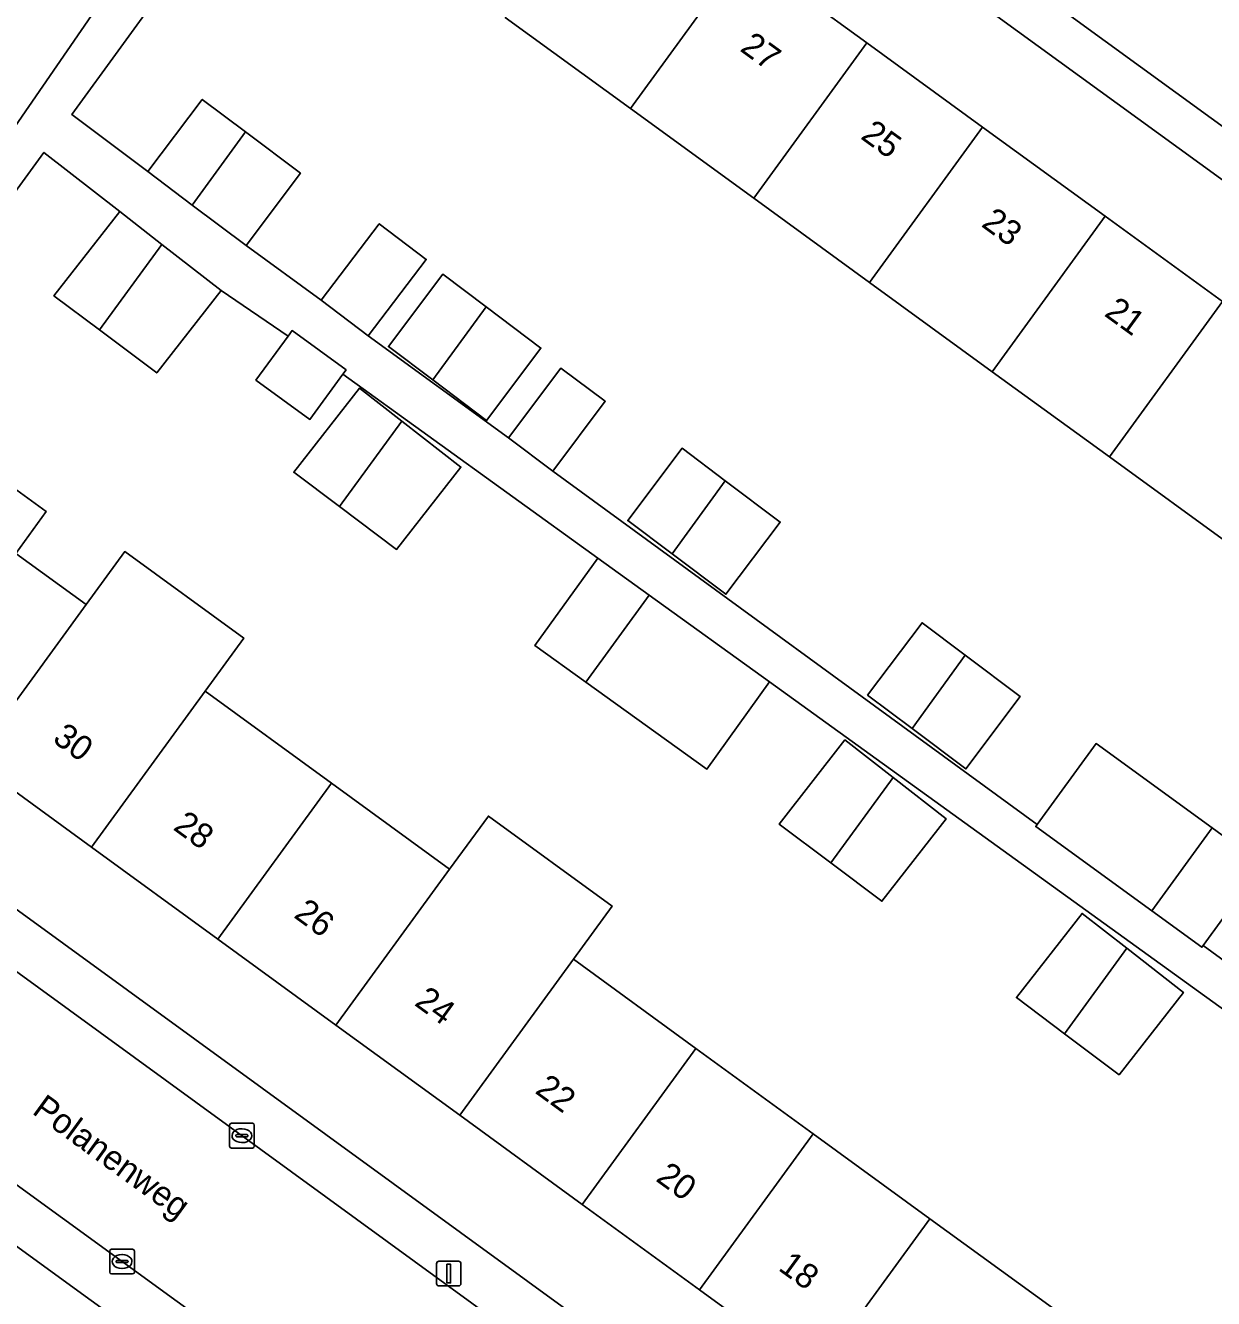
# Model space of a CAD drawing. Extents: x 159674 to 160531, y 382172 to 382904.
# Drawn here: x 160139.8 to 160187.9, y 382538.5 to 382590 of the extents above; entities that cross this region are included whole.
import ezdxf

# ---------------------------------------------------------------- set-up
doc = ezdxf.new("R2010")
doc.units = 0
for name, color, linetype in [('IMGEO_Erf', 7, 'Continuous'), ('IMGEO_Kolk', 7, 'Continuous'), ('IMGEO_Lichtmast', 7, 'Continuous'), ('IMGEO_Openbare_ruimte_label', 7, 'Continuous'), ('IMGEO_Pand', 7, 'Continuous'), ('IMGEO_Pand_nummerreeks', 7, 'Continuous'), ('IMGEO_Rijbaan_lokaal_open', 7, 'Continuous'), ('IMGEO_Voetpad_open', 7, 'Continuous')]:
    doc.layers.add(name, color=color, linetype=linetype)

msp = doc.modelspace()

# ---------------------------------------------------------------- linework, layer by layer
at = {"layer": 'IMGEO_Erf'}
for points in [[(160154.946, 382604.626), (160154.192, 382603.615), (160159.129, 382600.024), (160163.793, 382596.632), (160168.857, 382592.948), (160173.849, 382589.318), (160178.531, 382585.912), (160183.495, 382582.302), (160188.238, 382578.852), (160193.235, 382575.218), (160198.086, 382571.689), (160202.822, 382568.244), (160207.751, 382564.659), (160212.767, 382561.011), (160214.457, 382563.306), (160215.141, 382564.235), (160158.66, 382605.256)], [(160149.623, 382597.332), (160141.693, 382586.428), (160144.775, 382584.11), (160146.973, 382587.034), (160148.722, 382585.719), (160150.944, 382584.048), (160148.746, 382581.124), (160151.78, 382578.904), (160154.132, 382582.003), (160156.031, 382580.562), (160153.678, 382577.463), (160159.356, 382573.338), (160161.48, 382576.163), (160163.269, 382574.818), (160161.145, 382571.993), (160180.741, 382557.697), (160183.124, 382560.973), (160187.812, 382557.563), (160189.841, 382556.087), (160187.451, 382552.801), (160193.064, 382548.706)], [(160104, 382581.805), (160125.236, 382566.426), (160127.536, 382569.602), (160122.525, 382573.245), (160123.972, 382575.235), (160126.776, 382573.196), (160128.759, 382575.925), (160130.967, 382574.32), (160132.865, 382577.134), (160132.921, 382577.209), (160128.16, 382580.671), (160129.589, 382582.637), (160134.369, 382579.161), (160136.426, 382581.878), (160136.508, 382581.989), (160131.654, 382585.551), (160133.023, 382587.416), (160134.54, 382589.484), (160139.394, 382585.922), (160143.206, 382591.48)], [(160188.664, 382568.935), (160183.668, 382572.569), (160178.926, 382576.018), (160173.962, 382579.629), (160169.279, 382583.035), (160164.287, 382586.666), (160159.224, 382590.349)], [(160192.156, 382547.415), (160169.909, 382563.465), (160167.381, 382559.944), (160162.485, 382563.459), (160160.43, 382564.934), (160162.97, 382568.472), (160152.662, 382575.916), (160151.329, 382574.086), (160149.144, 382575.677), (160150.441, 382577.46), (160147.731, 382579.298), (160145.13, 382575.966), (160142.814, 382577.706), (160140.975, 382579.088), (160143.635, 382582.495), (160140.567, 382584.89), (160132.454, 382573.746)], [(160138.571, 382571.877), (160140.661, 382570.356), (160139.431, 382568.666), (160142.277, 382566.594), (160143.841, 382568.741), (160148.649, 382565.241), (160147.085, 382563.093), (160152.197, 382559.371), (160156.977, 382555.891), (160158.543, 382558.042), (160163.548, 382554.399), (160161.981, 382552.247), (160166.934, 382548.641), (160171.679, 382545.186), (160176.396, 382541.751), (160181.355, 382538.141)], [(160157.384, 382545.934), (160152.381, 382549.577), (160147.6, 382553.058), (160142.488, 382556.781), (160137.679, 382560.282), (160132.745, 382563.875), (160127.858, 382567.433), (160126.619, 382565.733), (160126.781, 382565.652)], [(160127.897, 382562.669), (160184.209, 382521.695), (160184.808, 382522.535), (160186.417, 382524.795), (160181.637, 382528.275), (160176.758, 382531.828), (160171.799, 382535.439), (160167.082, 382538.873), (160162.337, 382542.328), (160157.384, 382545.934)], [(160117.459, 382553.168), (160116.806, 382552.256), (160121.807, 382548.622), (160126.656, 382545.098), (160131.584, 382541.517), (160136.387, 382538.026), (160141.237, 382534.502), (160146.105, 382530.965), (160150.991, 382527.414), (160155.991, 382523.78), (160160.872, 382520.234), (160165.672, 382516.745), (160170.553, 382513.198), (160175.469, 382509.626), (160177.234, 382512.001), (160177.794, 382512.755), (160121.273, 382553.859)]]:
    msp.add_lwpolyline(points, dxfattribs=at)
for points in [[(160158.474, 382574.048), (160156.298, 382575.684), (160154.503, 382577.034), (160156.701, 382579.958), (160158.45, 382578.643), (160160.672, 382576.972)], [(160154.83, 382568.827), (160152.523, 382570.56), (160150.675, 382571.949), (160153.335, 382575.356), (160155.044, 382574.022), (160157.431, 382572.159)], [(160168.127, 382571.604), (160170.347, 382569.935), (160168.149, 382567.011), (160165.975, 382568.646), (160164.178, 382569.997), (160166.376, 382572.921)], [(160177.832, 382564.545), (160180.053, 382562.875), (160177.855, 382559.951), (160175.68, 382561.587), (160173.884, 382562.937), (160176.082, 382565.861)], [(160172.397, 382556.144), (160170.304, 382557.717), (160172.964, 382561.124), (160174.915, 382559.601), (160177.06, 382557.927), (160174.459, 382554.595)], [(160182.558, 382554.102), (160184.364, 382552.692), (160186.654, 382550.905), (160184.053, 382547.573), (160181.845, 382549.232), (160179.898, 382550.695)]]:
    msp.add_lwpolyline(points, close=True, dxfattribs=at)
at = {"layer": 'IMGEO_Kolk'}
for p, q in [((160148.076, 382544.685), (160148.076, 382545.537)), ((160148.151, 382545.611), (160149.003, 382545.611)), ((160148.564, 382545.391), (160148.589, 382545.391)), ((160149.077, 382545.537), (160149.077, 382544.685)), ((160148.335, 382545.105), (160148.335, 382545.117)), ((160148.773, 382545.068), (160148.375, 382545.068)), ((160148.378, 382545.154), (160148.776, 382545.154)), ((160148.587, 382544.831), (160148.562, 382544.831)), ((160148.819, 382545.117), (160148.819, 382545.105)), ((160149.003, 382544.611), (160148.151, 382544.611)), ((160143.229, 382539.592), (160143.229, 382540.444)), ((160143.304, 382540.518), (160144.156, 382540.518)), ((160143.717, 382540.298), (160143.742, 382540.298)), ((160144.23, 382540.444), (160144.23, 382539.592)), ((160143.488, 382540.012), (160143.488, 382540.024)), ((160143.926, 382539.975), (160143.528, 382539.975)), ((160143.531, 382540.061), (160143.929, 382540.061)), ((160143.74, 382539.738), (160143.715, 382539.738)), ((160143.972, 382540.024), (160143.972, 382540.012)), ((160144.156, 382539.518), (160143.304, 382539.518))]:
    msp.add_line(p, q, dxfattribs=at)
for points in [[(160148.076, 382544.685), (160148.076, 382545.537)], [(160148.151, 382545.611), (160149.003, 382545.611)], [(160149.077, 382545.537), (160149.077, 382544.685)], [(160149.003, 382544.611), (160148.151, 382544.611)], [(160143.229, 382539.592), (160143.229, 382540.444)], [(160143.304, 382540.518), (160144.156, 382540.518)], [(160144.23, 382540.444), (160144.23, 382539.592)], [(160144.156, 382539.518), (160143.304, 382539.518)]]:
    msp.add_lwpolyline(points, dxfattribs=at)
for centre, radius, start, end in [((160148.153, 382545.535), 0.0765, 91.552, 178.448), ((160148.153, 382545.535), 0.0765, 91.552, 178.448), ((160149.001, 382545.535), 0.0765, 1.552, 88.448), ((160149.001, 382545.535), 0.0765, 1.552, 88.448), ((160148.375, 382545.114), 0.0403, 85.8775, 175.7526), ((160148.372, 382545.104), 0.0366, 178.938, 274.7102), ((160148.776, 382545.111), 0.043, 264.8664, 352.4533), ((160148.78, 382545.116), 0.0386, 1.7309, 96.639), ((160148.153, 382544.687), 0.0765, 181.552, 268.448), ((160148.153, 382544.687), 0.0765, 181.552, 268.448), ((160149.001, 382544.687), 0.0765, 271.552, 358.448), ((160149.001, 382544.687), 0.0765, 271.552, 358.448), ((160143.306, 382540.442), 0.0765, 91.552, 178.448), ((160143.306, 382540.442), 0.0765, 91.552, 178.448), ((160144.154, 382540.442), 0.0765, 1.552, 88.448), ((160144.154, 382540.442), 0.0765, 1.552, 88.448), ((160143.528, 382540.021), 0.0403, 85.8775, 175.7526), ((160143.525, 382540.011), 0.0366, 178.938, 274.7102), ((160143.929, 382540.018), 0.043, 264.8664, 352.4533), ((160143.933, 382540.023), 0.0386, 1.7309, 96.639), ((160143.306, 382539.594), 0.0765, 181.552, 268.448), ((160143.306, 382539.594), 0.0765, 181.552, 268.448), ((160144.154, 382539.594), 0.0765, 271.552, 358.448), ((160144.154, 382539.594), 0.0765, 271.552, 358.448)]:
    msp.add_arc(centre, radius, start, end, dxfattribs=at)
for centre, major_axis, ratio, start_param, end_param in [((160148.563, 382545.111), (-0.387, 0.002), 0.722429, 4.712389, 7.853982), ((160148.588, 382545.111), (-0.39, 0.002), 0.717154, 1.570796, 4.712389), ((160143.716, 382540.018), (-0.387, 0.002), 0.722429, 4.712389, 7.853982), ((160143.741, 382540.018), (-0.39, 0.002), 0.717154, 1.570796, 4.712389)]:
    msp.add_ellipse(centre, major_axis=major_axis, ratio=ratio, start_param=start_param, end_param=end_param, dxfattribs=at)
at = {"layer": 'IMGEO_Lichtmast'}
for p, q in [((160156.446, 382539.131), (160156.446, 382539.931)), ((160156.446, 382539.931), (160156.446, 382539.131)), ((160156.546, 382540.031), (160157.336, 382540.031)), ((160157.336, 382540.031), (160156.546, 382540.031)), ((160157.436, 382539.931), (160157.436, 382539.131)), ((160157.436, 382539.131), (160157.436, 382539.931)), ((160157.336, 382539.031), (160156.546, 382539.031)), ((160156.546, 382539.031), (160157.336, 382539.031))]:
    msp.add_line(p, q, dxfattribs=at)
msp.add_lwpolyline([(160156.866, 382539.906), (160157.016, 382539.906), (160157.016, 382539.156), (160156.866, 382539.156), (160156.866, 382539.906)], dxfattribs=at)
for centre, start, end in [((160156.546, 382539.931), 90, 180), ((160156.546, 382539.931), 90, 180), ((160157.336, 382539.931), 0, 90), ((160157.336, 382539.931), 360, 90), ((160156.546, 382539.131), 180, 270), ((160156.546, 382539.131), 180, 270), ((160157.336, 382539.131), 270, 0), ((160157.336, 382539.131), 270, 0)]:
    msp.add_arc(centre, 0.1, start, end, dxfattribs=at)
at = {"layer": 'IMGEO_Pand'}
for points in [[(160159.224, 382590.349), (160164.287, 382586.666), (160168.857, 382592.948), (160163.793, 382596.632)], [(160169.279, 382583.035), (160173.849, 382589.318), (160168.857, 382592.948), (160164.287, 382586.666)], [(160178.531, 382585.912), (160173.849, 382589.318), (160169.279, 382583.035), (160173.962, 382579.629)], [(160148.722, 382585.719), (160146.973, 382587.034), (160144.775, 382584.11), (160146.57, 382582.76)], [(160148.722, 382585.719), (160146.57, 382582.76), (160148.746, 382581.124), (160150.944, 382584.048)], [(160178.531, 382585.912), (160173.962, 382579.629), (160178.926, 382576.018), (160183.495, 382582.302)], [(160142.814, 382577.706), (160145.335, 382581.168), (160143.635, 382582.495), (160140.975, 382579.088)], [(160151.78, 382578.904), (160153.678, 382577.463), (160156.031, 382580.562), (160154.132, 382582.003)], [(160188.238, 382578.852), (160183.495, 382582.302), (160178.926, 382576.018), (160183.668, 382572.569)], [(160142.814, 382577.706), (160145.13, 382575.966), (160147.731, 382579.298), (160145.335, 382581.168)], [(160156.298, 382575.684), (160158.45, 382578.643), (160156.701, 382579.958), (160154.503, 382577.034)], [(160188.238, 382578.852), (160183.668, 382572.569), (160188.664, 382568.935), (160193.235, 382575.218)], [(160156.298, 382575.684), (160158.474, 382574.048), (160160.672, 382576.972), (160158.45, 382578.643)], [(160152.662, 382575.916), (160152.789, 382576.091), (160150.603, 382577.682), (160150.441, 382577.46), (160149.144, 382575.677), (160151.329, 382574.086)], [(160159.356, 382573.338), (160161.145, 382571.993), (160163.269, 382574.818), (160161.48, 382576.163)], [(160155.044, 382574.022), (160153.335, 382575.356), (160150.675, 382571.949), (160152.523, 382570.56)], [(160155.044, 382574.022), (160152.523, 382570.56), (160154.83, 382568.827), (160157.431, 382572.159)], [(160165.975, 382568.646), (160168.127, 382571.604), (160166.376, 382572.921), (160164.178, 382569.997)], [(160137.341, 382570.188), (160139.431, 382568.666), (160140.661, 382570.356), (160138.571, 382571.877)], [(160165.975, 382568.646), (160168.149, 382567.011), (160170.347, 382569.935), (160168.127, 382571.604)], [(160142.277, 382566.594), (160139.431, 382568.666), (160137.341, 382570.188), (160132.745, 382563.875), (160137.679, 382560.282)], [(160147.085, 382563.093), (160148.649, 382565.241), (160143.841, 382568.741), (160142.277, 382566.594), (160137.679, 382560.282), (160142.488, 382556.781)], [(160165.045, 382566.975), (160162.97, 382568.472), (160160.43, 382564.934), (160162.485, 382563.459)], [(160165.045, 382566.975), (160162.485, 382563.459), (160167.381, 382559.944), (160169.909, 382563.465)], [(160177.832, 382564.545), (160176.082, 382565.861), (160173.884, 382562.937), (160175.68, 382561.587)], [(160177.832, 382564.545), (160175.68, 382561.587), (160177.855, 382559.951), (160180.053, 382562.875)], [(160152.197, 382559.371), (160147.085, 382563.093), (160142.488, 382556.781), (160147.6, 382553.058)], [(160172.397, 382556.144), (160174.915, 382559.601), (160172.964, 382561.124), (160170.304, 382557.717)], [(160187.812, 382557.563), (160183.124, 382560.973), (160180.741, 382557.697), (160180.682, 382557.616), (160185.37, 382554.206)], [(160152.381, 382549.577), (160156.977, 382555.891), (160152.197, 382559.371), (160147.6, 382553.058)], [(160172.397, 382556.144), (160174.459, 382554.595), (160177.06, 382557.927), (160174.915, 382559.601)], [(160161.981, 382552.247), (160163.548, 382554.399), (160158.543, 382558.042), (160156.977, 382555.891), (160152.381, 382549.577), (160157.384, 382545.934)], [(160187.812, 382557.563), (160185.37, 382554.206), (160187.399, 382552.73), (160187.451, 382552.801), (160189.841, 382556.087)], [(160181.845, 382549.232), (160184.364, 382552.692), (160182.558, 382554.102), (160179.898, 382550.695)], [(160181.845, 382549.232), (160184.053, 382547.573), (160186.654, 382550.905), (160184.364, 382552.692)], [(160157.384, 382545.934), (160162.337, 382542.328), (160166.934, 382548.641), (160161.981, 382552.247)], [(160167.082, 382538.873), (160171.679, 382545.186), (160166.934, 382548.641), (160162.337, 382542.328)], [(160167.082, 382538.873), (160171.799, 382535.439), (160176.396, 382541.751), (160171.679, 382545.186)], [(160181.355, 382538.141), (160176.396, 382541.751), (160171.799, 382535.439), (160176.758, 382531.828)]]:
    msp.add_lwpolyline(points, close=True, dxfattribs=at)
at = {"layer": 'IMGEO_Rijbaan_lokaal_open'}
msp.add_lwpolyline([(160140.763, 382629.192), (160140.555, 382629.351), (160136.439, 382623.587), (160136.712, 382623.379), (160240.412, 382548.029)], dxfattribs=at)
msp.add_lwpolyline([(160164.514, 382524.914), (160168.596, 382530.532), (160153.206, 382541.739), (160123.485, 382563.377), (160120.554, 382565.511), (160112.814, 382571.146), (160108.691, 382565.482)], close=True, dxfattribs=at)
at = {"layer": 'IMGEO_Voetpad_open'}
for points in [[(160240.412, 382548.029), (160136.712, 382623.379)], [(160158.66, 382605.256), (160215.141, 382564.235), (160214.457, 382563.306), (160216.898, 382561.575), (160239.728, 382544.943)], [(160193.064, 382548.706), (160187.451, 382552.801), (160187.399, 382552.73), (160185.37, 382554.206), (160180.682, 382557.616), (160180.741, 382557.697), (160161.145, 382571.993), (160159.356, 382573.338), (160153.678, 382577.463), (160151.78, 382578.904), (160148.746, 382581.124), (160146.57, 382582.76), (160144.775, 382584.11), (160141.693, 382586.428), (160149.623, 382597.332)], [(160143.206, 382591.48), (160139.394, 382585.922)], [(160132.454, 382573.746), (160140.567, 382584.89), (160143.635, 382582.495), (160145.335, 382581.168), (160147.731, 382579.298), (160150.441, 382577.46), (160150.603, 382577.682), (160152.789, 382576.091), (160152.662, 382575.916), (160162.97, 382568.472), (160165.045, 382566.975), (160169.909, 382563.465), (160192.156, 382547.415)], [(160103.182, 382578.158), (160110.485, 382572.841), (160112.814, 382571.146), (160120.554, 382565.511), (160121.166, 382566.352), (160124.097, 382564.218), (160123.485, 382563.377), (160153.206, 382541.739), (160168.596, 382530.532), (160170.916, 382528.842), (160207.614, 382502.119)], [(160166.836, 382523.227), (160164.514, 382524.914), (160108.691, 382565.482), (160106.361, 382567.175), (160098.735, 382572.717)], [(160210.164, 382504.096), (160187.205, 382520.79), (160184.808, 382522.535), (160184.209, 382521.695), (160127.897, 382562.669)], [(160121.273, 382553.859), (160177.794, 382512.755), (160177.234, 382512.001), (160179.581, 382510.186), (160193.511, 382500), (160201.923, 382493.849)]]:
    msp.add_lwpolyline(points, dxfattribs=at)

# ---------------------------------------------------------------- texts
at = {"layer": 'IMGEO_Openbare_ruimte_label'}
msp.add_text('Polanenweg', height=1, rotation=323.9895, dxfattribs=at).set_placement((160140.05, 382546.03))
at = {"layer": 'IMGEO_Pand_nummerreeks'}
for s, rotation, p in [('27', 323.9701, (160168.679, 382589.022)), ('25', 323.9701, (160173.56, 382585.471)), ('23', 323.9701, (160178.441, 382581.921)), ('21', 323.9701, (160183.413, 382578.305)), ('30', 323.938, (160140.875, 382561.071)), ('28', 323.9409, (160145.755, 382557.519)), ('26', 323.9409, (160150.633, 382553.968)), ('24', 323.938, (160155.513, 382550.414)), ('22', 323.9409, (160160.389, 382546.863)), ('20', 323.9409, (160165.274, 382543.307)), ('18', 323.9409, (160170.228, 382539.699))]:
    msp.add_text(s, height=1, rotation=rotation, dxfattribs=at).set_placement(p)

doc.saveas('drawing.dxf')
